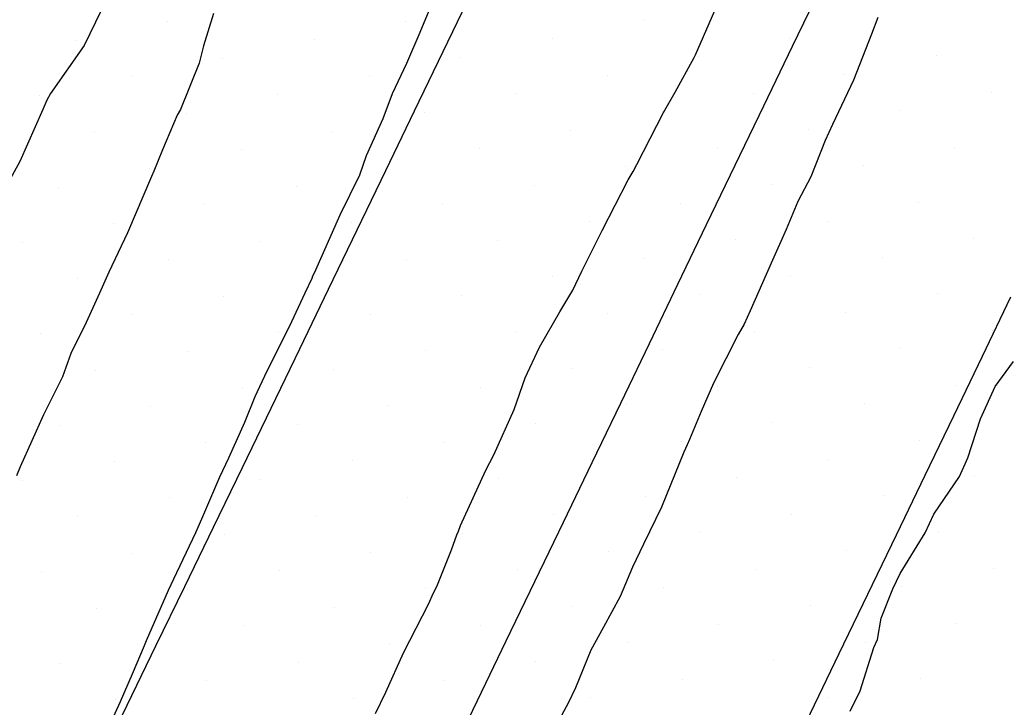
# Model space of a CAD drawing. Extents: x 2354170 to 2357230, y 866100 to 868290.
# Drawn here: x 2355301.29 to 2355338.78, y 866436.5 to 866462.53 of the extents above; entities that cross this region are included whole.
import ezdxf

# ---------------------------------------------------------------- set-up
doc = ezdxf.new("R2010")
doc.units = 0
for name, color, linetype in [('Default', 7, 'Continuous'), ('DTM Contours Minor', 7, 'Continuous'), ('Exist DTM Breakline', 7, 'Continuous'), ('Exist DTM Scan Elevation Point', 7, 'Continuous')]:
    doc.layers.add(name, color=color, linetype=linetype)

msp = doc.modelspace()

# ---------------------------------------------------------------- linework, layer by layer
at = {"layer": 'Default'}
for points in [[(2355304.81, 866463.808), (2355303.719, 866461.553), (2355302.454, 866459.745), (2355302.314, 866459.485), (2355302.153, 866459.137), (2355301.289, 866457.165), (2355300.493, 866455.737)], [(2355316.788, 866462.874), (2355316.446, 866462.046), (2355315.939, 866460.873), (2355315.398, 866459.729), (2355315.038, 866458.785), (2355314.412, 866457.379), (2355314.154, 866456.653), (2355313.415, 866455.138), (2355312.435, 866452.94), (2355312.381, 866452.824), (2355312.347, 866452.74), (2355312.085, 866452.181), (2355311.575, 866451.1), (2355311.299, 866450.525), (2355310.648, 866449.229), (2355310.197, 866448.255), (2355309.797, 866447.286), (2355309.197, 866445.928), (2355308.849, 866445.209), (2355308.174, 866443.624), (2355307.946, 866443.104), (2355307.108, 866441.353), (2355306.907, 866440.921), (2355306.074, 866439.012), (2355306.001, 866438.819), (2355305.539, 866437.756), (2355305.092, 866436.701), (2355304.607, 866435.657)], [(2355308.63, 866462.768), (2355308.251, 866461.552), (2355308.079, 866460.89), (2355307.37, 866459.138), (2355307.253, 866458.918), (2355306.687, 866457.614), (2355306.369, 866456.802), (2355306.279, 866456.596), (2355305.364, 866454.469), (2355304.656, 866452.977), (2355304.302, 866452.174), (2355303.796, 866451.071), (2355303.215, 866449.896), (2355302.905, 866449.012), (2355302.19, 866447.576), (2355301.302, 866445.602), (2355301.162, 866445.258)], [(2355332.745, 866436.354), (2355333.123, 866437.126), (2355333.642, 866438.758), (2355333.784, 866439.065), (2355333.92, 866439.876), (2355334.364, 866440.981), (2355334.646, 866441.562), (2355335.592, 866443.104), (2355335.922, 866443.809), (2355336.898, 866445.239), (2355337.21, 866445.945), (2355337.683, 866447.424), (2355338.246, 866448.648), (2355338.933, 866449.594)]]:
    msp.add_lwpolyline(points, dxfattribs=at)
at = {"layer": 'DTM Contours Minor'}
for points in [[(2355314.765, 866436.259), (2355315.157, 866437.075), (2355315.823, 866438.557), (2355316.787, 866440.433), (2355316.951, 866440.808), (2355317.092, 866441.077), (2355317.642, 866442.457), (2355317.84, 866443.034), (2355317.909, 866443.172), (2355317.99, 866443.38), (2355318.948, 866445.482), (2355319.25, 866446.056), (2355320.022, 866447.769), (2355320.438, 866448.975), (2355320.973, 866450.138), (2355321.755, 866451.469), (2355322.247, 866452.292), (2355322.579, 866453.019), (2355323.358, 866454.555), (2355324.344, 866456.475), (2355324.522, 866456.782), (2355324.662, 866457.051), (2355325.675, 866459.017), (2355326.113, 866459.791), (2355326.836, 866461.102), (2355326.893, 866461.209), (2355327.709, 866463.084)], [(2355333.802, 866462.618), (2355333.563, 866461.991), (2355332.877, 866460.247), (2355332.085, 866458.563), (2355331.805, 866457.959), (2355331.26, 866456.591), (2355330.767, 866455.649), (2355330.32, 866454.596), (2355329.752, 866453.322), (2355328.964, 866451.506), (2355328.728, 866451.002), (2355328.504, 866450.618), (2355327.569, 866448.771), (2355327.11, 866447.705), (2355326.665, 866446.635), (2355326.569, 866446.435), (2355326.445, 866446.16), (2355325.598, 866444.08), (2355324.916, 866442.671), (2355324.508, 866441.803), (2355324.039, 866440.688), (2355323.403, 866439.537), (2355322.921, 866438.656), (2355322.348, 866437.237), (2355322.077, 866436.68), (2355321.176, 866435.015)]]:
    msp.add_lwpolyline(points, dxfattribs=at)
at = {"layer": 'Exist DTM Breakline'}
for points in [[(2355301.007, 866427.572), (2355302.092, 866429.825), (2355303.178, 866432.077), (2355304.263, 866434.329), (2355305.349, 866436.581), (2355306.443, 866438.829), (2355307.537, 866441.076), (2355308.632, 866443.324), (2355309.726, 866445.572), (2355310.812, 866447.824), (2355311.898, 866450.075), (2355312.984, 866452.327), (2355314.071, 866454.579), (2355315.155, 866456.831), (2355316.239, 866459.084), (2355317.324, 866461.337), (2355318.409, 866463.589)], [(2355317.542, 866434.505), (2355318.629, 866436.757), (2355319.716, 866439.008), (2355320.804, 866441.259), (2355321.89, 866443.511), (2355322.974, 866445.764), (2355324.058, 866448.016), (2355325.142, 866450.269), (2355326.226, 866452.522), (2355327.31, 866454.775), (2355328.394, 866457.027), (2355329.478, 866459.28), (2355330.562, 866461.533), (2355331.646, 866463.786)], [(2355338.828, 866452.031), (2355337.746, 866449.778), (2355336.663, 866447.524), (2355335.578, 866445.272), (2355334.491, 866443.021), (2355333.404, 866440.77), (2355332.317, 866438.518), (2355331.232, 866436.266), (2355330.148, 866434.013), (2355329.064, 866431.76), (2355327.981, 866429.507), (2355326.898, 866427.254), (2355325.817, 866425), (2355324.735, 866422.746), (2355323.653, 866420.492), (2355322.57, 866418.239), (2355321.486, 866415.986), (2355320.402, 866413.733), (2355319.318, 866411.481), (2355318.23, 866409.23)]]:
    msp.add_lwpolyline(points, dxfattribs=at)
at = {"layer": 'Exist DTM Scan Elevation Point'}
for p, q in [((2355306.89, 866462.452), (2355306.89, 866462.452)), ((2355315.904, 866462.484), (2355315.904, 866462.484)), ((2355324.918, 866462.516), (2355324.918, 866462.516)), ((2355303.426, 866461.747), (2355303.426, 866461.747)), ((2355312.439, 866461.779), (2355312.439, 866461.779)), ((2355321.453, 866461.81), (2355321.453, 866461.81)), ((2355330.467, 866461.842), (2355330.467, 866461.842)), ((2355308.975, 866461.073), (2355308.975, 866461.073)), ((2355317.989, 866461.105), (2355317.989, 866461.105)), ((2355327.003, 866461.136), (2355327.003, 866461.136)), ((2355336.017, 866461.168), (2355336.017, 866461.168)), ((2355305.511, 866460.367), (2355305.511, 866460.367)), ((2355314.524, 866460.399), (2355314.524, 866460.399)), ((2355323.538, 866460.431), (2355323.538, 866460.431)), ((2355332.552, 866460.462), (2355332.552, 866460.462)), ((2355302.046, 866459.662), (2355302.046, 866459.662)), ((2355311.06, 866459.694), (2355311.06, 866459.694)), ((2355320.074, 866459.725), (2355320.074, 866459.725)), ((2355329.088, 866459.757), (2355329.088, 866459.757)), ((2355338.102, 866459.789), (2355338.102, 866459.789)), ((2355334.637, 866459.083), (2355334.637, 866459.083)), ((2355307.596, 866458.988), (2355307.596, 866458.988)), ((2355316.609, 866459.02), (2355316.609, 866459.02)), ((2355325.623, 866459.051), (2355325.623, 866459.051)), ((2355313.145, 866458.314), (2355313.145, 866458.314)), ((2355322.159, 866458.346), (2355322.159, 866458.346)), ((2355331.173, 866458.377), (2355331.173, 866458.377)), ((2355304.131, 866458.282), (2355304.131, 866458.282)), ((2355309.681, 866457.609), (2355309.681, 866457.609)), ((2355318.694, 866457.64), (2355318.694, 866457.64)), ((2355327.708, 866457.672), (2355327.708, 866457.672)), ((2355336.722, 866457.704), (2355336.722, 866457.704)), ((2355306.216, 866456.903), (2355306.216, 866456.903)), ((2355324.244, 866456.966), (2355324.244, 866456.966)), ((2355333.258, 866456.998), (2355333.258, 866456.998)), ((2355302.752, 866456.197), (2355302.752, 866456.197)), ((2355311.766, 866456.229), (2355311.766, 866456.229)), ((2355320.779, 866456.261), (2355320.779, 866456.261)), ((2355329.793, 866456.292), (2355329.793, 866456.292)), ((2355308.301, 866455.524), (2355308.301, 866455.524)), ((2355317.315, 866455.555), (2355317.315, 866455.555)), ((2355326.329, 866455.587), (2355326.329, 866455.587)), ((2355335.343, 866455.619), (2355335.343, 866455.619)), ((2355304.837, 866454.818), (2355304.837, 866454.818)), ((2355313.851, 866454.85), (2355313.851, 866454.85)), ((2355322.864, 866454.881), (2355322.864, 866454.881)), ((2355331.878, 866454.913), (2355331.878, 866454.913)), ((2355328.414, 866454.208), (2355328.414, 866454.208)), ((2355337.428, 866454.239), (2355337.428, 866454.239)), ((2355301.372, 866454.112), (2355301.372, 866454.112)), ((2355310.386, 866454.144), (2355310.386, 866454.144)), ((2355319.4, 866454.176), (2355319.4, 866454.176)), ((2355306.922, 866453.439), (2355306.922, 866453.439)), ((2355315.936, 866453.47), (2355315.936, 866453.47)), ((2355324.949, 866453.502), (2355324.949, 866453.502)), ((2355333.963, 866453.534), (2355333.963, 866453.534)), ((2355303.457, 866452.733), (2355303.457, 866452.733)), ((2355312.471, 866452.765), (2355312.471, 866452.765)), ((2355321.485, 866452.796), (2355321.485, 866452.796)), ((2355330.499, 866452.828), (2355330.499, 866452.828)), ((2355309.007, 866452.059), (2355309.007, 866452.059)), ((2355318.021, 866452.091), (2355318.021, 866452.091)), ((2355327.034, 866452.123), (2355327.034, 866452.123)), ((2355336.048, 866452.154), (2355336.048, 866452.154)), ((2355305.542, 866451.354), (2355305.542, 866451.354)), ((2355314.556, 866451.385), (2355314.556, 866451.385)), ((2355323.57, 866451.417), (2355323.57, 866451.417)), ((2355332.584, 866451.449), (2355332.584, 866451.449)), ((2355302.078, 866450.648), (2355302.078, 866450.648)), ((2355311.092, 866450.68), (2355311.092, 866450.68)), ((2355320.106, 866450.711), (2355320.106, 866450.711)), ((2355329.119, 866450.743), (2355329.119, 866450.743)), ((2355338.133, 866450.775), (2355338.133, 866450.775)), ((2355334.669, 866450.069), (2355334.669, 866450.069)), ((2355307.627, 866449.974), (2355307.627, 866449.974)), ((2355316.641, 866450.006), (2355316.641, 866450.006)), ((2355325.655, 866450.038), (2355325.655, 866450.038)), ((2355322.191, 866449.332), (2355322.191, 866449.332)), ((2355331.204, 866449.364), (2355331.204, 866449.364)), ((2355304.163, 866449.269), (2355304.163, 866449.269)), ((2355313.177, 866449.3), (2355313.177, 866449.3)), ((2355309.712, 866448.595), (2355309.712, 866448.595)), ((2355318.726, 866448.626), (2355318.726, 866448.626)), ((2355327.74, 866448.658), (2355327.74, 866448.658)), ((2355336.754, 866448.69), (2355336.754, 866448.69)), ((2355306.248, 866447.889), (2355306.248, 866447.889)), ((2355315.262, 866447.921), (2355315.262, 866447.921)), ((2355324.276, 866447.953), (2355324.276, 866447.953)), ((2355333.289, 866447.984), (2355333.289, 866447.984)), ((2355302.783, 866447.184), (2355302.783, 866447.184)), ((2355311.797, 866447.215), (2355311.797, 866447.215)), ((2355320.811, 866447.247), (2355320.811, 866447.247)), ((2355329.825, 866447.279), (2355329.825, 866447.279)), ((2355308.333, 866446.51), (2355308.333, 866446.51)), ((2355317.347, 866446.541), (2355317.347, 866446.541)), ((2355326.361, 866446.573), (2355326.361, 866446.573)), ((2355335.374, 866446.605), (2355335.374, 866446.605)), ((2355304.868, 866445.804), (2355304.868, 866445.804)), ((2355313.882, 866445.836), (2355313.882, 866445.836)), ((2355322.896, 866445.868), (2355322.896, 866445.868)), ((2355331.91, 866445.899), (2355331.91, 866445.899)), ((2355328.446, 866445.194), (2355328.446, 866445.194)), ((2355337.459, 866445.225), (2355337.459, 866445.225)), ((2355301.404, 866445.099), (2355301.404, 866445.099)), ((2355310.418, 866445.13), (2355310.418, 866445.13)), ((2355319.432, 866445.162), (2355319.432, 866445.162)), ((2355315.967, 866444.456), (2355315.967, 866444.456)), ((2355324.981, 866444.488), (2355324.981, 866444.488)), ((2355333.995, 866444.52), (2355333.995, 866444.52)), ((2355306.953, 866444.425), (2355306.953, 866444.425)), ((2355303.489, 866443.719), (2355303.489, 866443.719)), ((2355312.503, 866443.751), (2355312.503, 866443.751)), ((2355321.517, 866443.783), (2355321.517, 866443.783)), ((2355330.531, 866443.814), (2355330.531, 866443.814)), ((2355309.038, 866443.045), (2355309.038, 866443.045)), ((2355318.052, 866443.077), (2355318.052, 866443.077)), ((2355327.066, 866443.109), (2355327.066, 866443.109)), ((2355336.08, 866443.14), (2355336.08, 866443.14)), ((2355305.574, 866442.34), (2355305.574, 866442.34)), ((2355314.588, 866442.371), (2355314.588, 866442.371)), ((2355323.602, 866442.403), (2355323.602, 866442.403)), ((2355332.615, 866442.435), (2355332.615, 866442.435)), ((2355302.11, 866441.634), (2355302.11, 866441.634)), ((2355311.123, 866441.666), (2355311.123, 866441.666)), ((2355320.137, 866441.698), (2355320.137, 866441.698)), ((2355329.151, 866441.729), (2355329.151, 866441.729)), ((2355338.165, 866441.761), (2355338.165, 866441.761)), ((2355307.659, 866440.96), (2355307.659, 866440.96)), ((2355316.673, 866440.992), (2355316.673, 866440.992)), ((2355325.687, 866441.024), (2355325.687, 866441.024)), ((2355334.7, 866441.055), (2355334.7, 866441.055)), ((2355322.222, 866440.318), (2355322.222, 866440.318)), ((2355331.236, 866440.35), (2355331.236, 866440.35)), ((2355304.195, 866440.255), (2355304.195, 866440.255)), ((2355313.208, 866440.286), (2355313.208, 866440.286)), ((2355309.744, 866439.581), (2355309.744, 866439.581)), ((2355318.758, 866439.613), (2355318.758, 866439.613)), ((2355327.772, 866439.644), (2355327.772, 866439.644)), ((2355336.785, 866439.676), (2355336.785, 866439.676)), ((2355306.28, 866438.875), (2355306.28, 866438.875)), ((2355315.293, 866438.907), (2355315.293, 866438.907)), ((2355324.307, 866438.939), (2355324.307, 866438.939)), ((2355333.321, 866438.97), (2355333.321, 866438.97)), ((2355302.815, 866438.17), (2355302.815, 866438.17)), ((2355311.829, 866438.201), (2355311.829, 866438.201)), ((2355320.843, 866438.233), (2355320.843, 866438.233)), ((2355329.857, 866438.265), (2355329.857, 866438.265)), ((2355308.365, 866437.496), (2355308.365, 866437.496)), ((2355317.378, 866437.528), (2355317.378, 866437.528)), ((2355326.392, 866437.559), (2355326.392, 866437.559)), ((2355335.406, 866437.591), (2355335.406, 866437.591)), ((2355304.9, 866436.79), (2355304.9, 866436.79)), ((2355313.914, 866436.822), (2355313.914, 866436.822)), ((2355322.928, 866436.854), (2355322.928, 866436.854)), ((2355331.942, 866436.885), (2355331.942, 866436.885))]:
    msp.add_line(p, q, dxfattribs=at)

doc.saveas('drawing.dxf')
